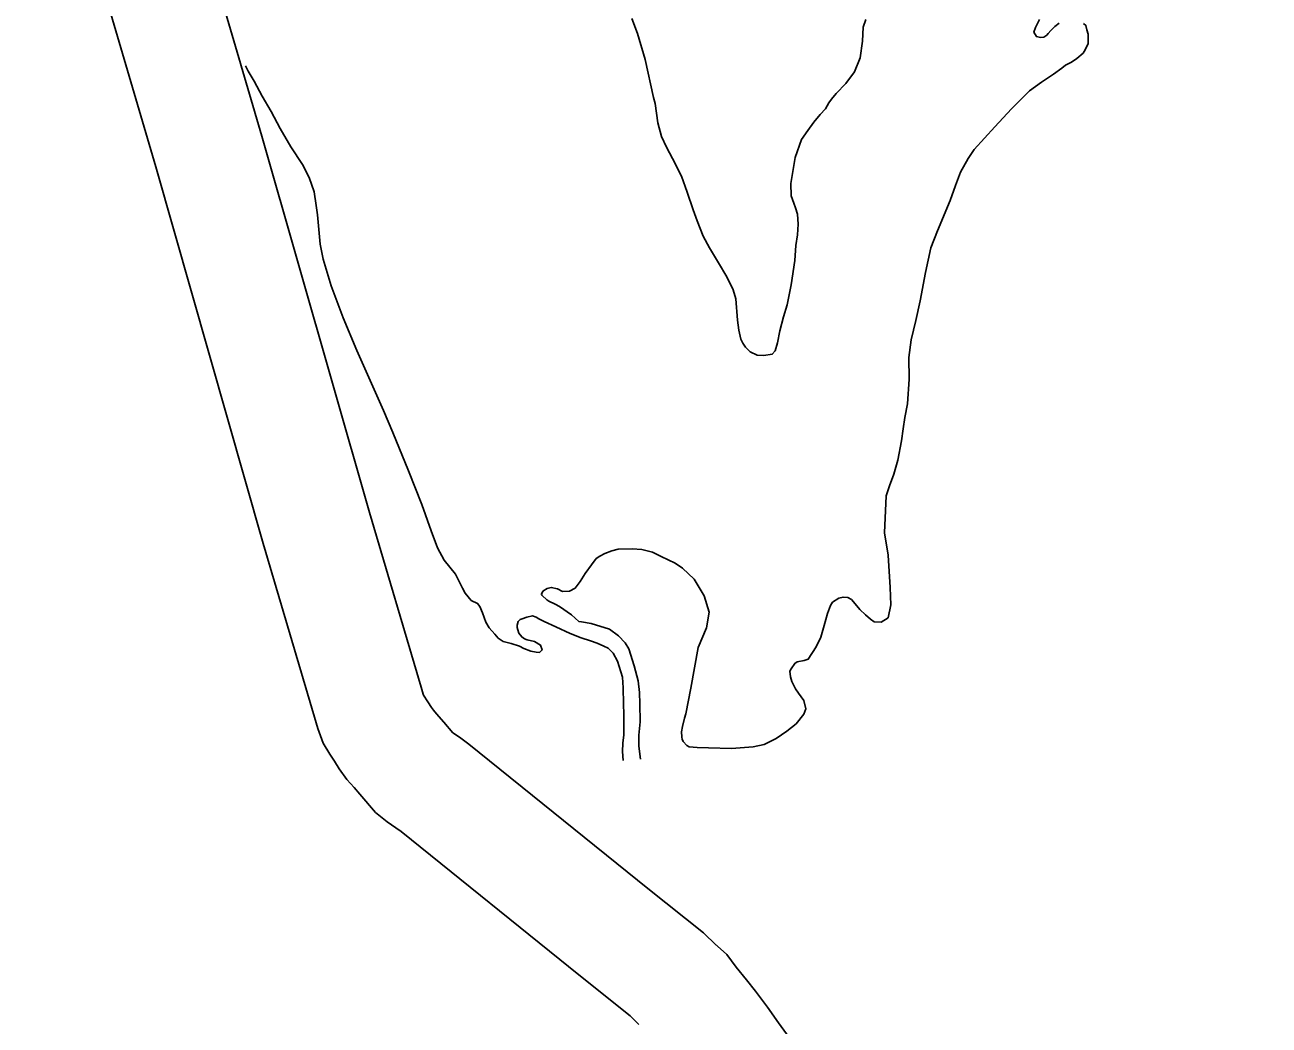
# Model space of a CAD drawing. Extents: x -939622 to -934222, y 1383701 to 1385301.
# Drawn here: x -935601.74 to -935591.61, y 1384264.52 to 1384272.66 of the extents above; entities that cross this region are included whole.
import ezdxf

# ---------------------------------------------------------------- set-up
doc = ezdxf.new("R2010")
doc.units = 0
doc.layers.add('10', color=7, linetype='Continuous')
doc.layers.add('9', color=7, linetype='Continuous')

msp = doc.modelspace()

# ---------------------------------------------------------------- linework, layer by layer
at = {"layer": '10'}
for points in [[(-935601.883, 1384275.723), (-935601.571, 1384274.566), (-935600.671, 1384271.501), (-935599.796, 1384268.438), (-935599.378, 1384267.024), (-935599.353, 1384266.932), (-935599.309, 1384266.814), (-935599.253, 1384266.725), (-935599.216, 1384266.666), (-935599.177, 1384266.606), (-935599.117, 1384266.518), (-935599.056, 1384266.452), (-935599.009, 1384266.398), (-935598.883, 1384266.25), (-935598.789, 1384266.174), (-935598.716, 1384266.125), (-935598.673, 1384266.094), (-935597.229, 1384264.929), (-935596.81, 1384264.595), (-935596.739, 1384264.526)], [(-935600.705, 1384274.81), (-935599.807, 1384271.751), (-935598.932, 1384268.689), (-935598.511, 1384267.268), (-935598.496, 1384267.212), (-935598.491, 1384267.204), (-935598.458, 1384267.151), (-935598.428, 1384267.105), (-935598.411, 1384267.081), (-935598.386, 1384267.053), (-935598.326, 1384266.984), (-935598.253, 1384266.898), (-935598.198, 1384266.861), (-935598.123, 1384266.806), (-935596.666, 1384265.631), (-935596.215, 1384265.271), (-935596.112, 1384265.171)], [(-935596.125, 1384265.184), (-935596.025, 1384265.094), (-935595.948, 1384264.992), (-935595.865, 1384264.887), (-935595.79, 1384264.795), (-935595.693, 1384264.665), (-935595.603, 1384264.539), (-935595.486, 1384264.379), (-935594.683, 1384263.312), (-935593.991, 1384262.333), (-935593.877, 1384262.119), (-935593.649, 1384261.711), (-935593.496, 1384261.453), (-935593.174, 1384260.869), (-935592.2, 1384259.018), (-935591.897, 1384258.412), (-935591.612, 1384257.819)]]:
    msp.add_lwpolyline(points, dxfattribs=at)
at = {"layer": '9'}
for points in [[(-935596.798, 1384272.709), (-935596.752, 1384272.587), (-935596.688, 1384272.376), (-935596.62, 1384272.067), (-935596.606, 1384272.017), (-935596.586, 1384271.861), (-935596.555, 1384271.75), (-935596.516, 1384271.661), (-935596.465, 1384271.569), (-935596.394, 1384271.427)], [(-935596.394, 1384271.427), (-935596.348, 1384271.296), (-935596.298, 1384271.153), (-935596.265, 1384271.064), (-935596.216, 1384270.939), (-935596.165, 1384270.844), (-935596.091, 1384270.72), (-935596.025, 1384270.608), (-935595.973, 1384270.501), (-935595.952, 1384270.429), (-935595.938, 1384270.255), (-935595.926, 1384270.174), (-935595.911, 1384270.099), (-935595.895, 1384270.067), (-935595.873, 1384270.034), (-935595.833, 1384269.996), (-935595.778, 1384269.971), (-935595.724, 1384269.967), (-935595.655, 1384269.978), (-935595.632, 1384270.006), (-935595.613, 1384270.07), (-935595.592, 1384270.167), (-935595.563, 1384270.282), (-935595.533, 1384270.38), (-935595.5, 1384270.541), (-935595.47, 1384270.74), (-935595.462, 1384270.861), (-935595.45, 1384270.949), (-935595.444, 1384271.037), (-935595.45, 1384271.118), (-935595.464, 1384271.169), (-935595.48, 1384271.207), (-935595.5, 1384271.267), (-935595.503, 1384271.366), (-935595.469, 1384271.578), (-935595.416, 1384271.725), (-935595.365, 1384271.799), (-935595.316, 1384271.866), (-935595.264, 1384271.928), (-935595.221, 1384271.975), (-935595.195, 1384272.024), (-935595.172, 1384272.052), (-935595.135, 1384272.098), (-935595.056, 1384272.179), (-935594.984, 1384272.275), (-935594.94, 1384272.388), (-935594.921, 1384272.524), (-935594.916, 1384272.639), (-935594.894, 1384272.7)], [(-935593.319, 1384272.67), (-935593.354, 1384272.645), (-935593.389, 1384272.611), (-935593.409, 1384272.586), (-935593.421, 1384272.574), (-935593.444, 1384272.558), (-935593.471, 1384272.554), (-935593.505, 1384272.562), (-935593.527, 1384272.597), (-935593.513, 1384272.637), (-935593.479, 1384272.701)], [(-935594.696, 1384268.081), (-935594.711, 1384268.343), (-935594.741, 1384268.526), (-935594.727, 1384268.825), (-935594.7, 1384268.907), (-935594.664, 1384269.001), (-935594.632, 1384269.117), (-935594.604, 1384269.272), (-935594.59, 1384269.371), (-935594.575, 1384269.462), (-935594.554, 1384269.574), (-935594.54, 1384269.774), (-935594.543, 1384269.951), (-935594.524, 1384270.094), (-935594.487, 1384270.252), (-935594.45, 1384270.413), (-935594.407, 1384270.643), (-935594.363, 1384270.843), (-935594.31, 1384270.981), (-935594.207, 1384271.228), (-935594.164, 1384271.35), (-935594.122, 1384271.46), (-935594.06, 1384271.57), (-935594.011, 1384271.644), (-935593.843, 1384271.828), (-935593.707, 1384271.974), (-935593.629, 1384272.052), (-935593.562, 1384272.12), (-935593.465, 1384272.19), (-935593.365, 1384272.256), (-935593.298, 1384272.304), (-935593.268, 1384272.329), (-935593.221, 1384272.354), (-935593.177, 1384272.383), (-935593.125, 1384272.427), (-935593.108, 1384272.454), (-935593.085, 1384272.506), (-935593.084, 1384272.558), (-935593.085, 1384272.582), (-935593.095, 1384272.618), (-935593.102, 1384272.653), (-935593.121, 1384272.668)], [(-935599.941, 1384272.325), (-935599.919, 1384272.281), (-935599.871, 1384272.198), (-935599.804, 1384272.077), (-935599.731, 1384271.953), (-935599.657, 1384271.814), (-935599.571, 1384271.666), (-935599.476, 1384271.521), (-935599.421, 1384271.415), (-935599.381, 1384271.299), (-935599.365, 1384271.188), (-935599.354, 1384271.113), (-935599.334, 1384270.872), (-935599.309, 1384270.75), (-935599.244, 1384270.535), (-935599.146, 1384270.273), (-935599.035, 1384270.008), (-935598.927, 1384269.765), (-935598.817, 1384269.521), (-935598.742, 1384269.34), (-935598.614, 1384269.028), (-935598.506, 1384268.754), (-935598.43, 1384268.54), (-935598.377, 1384268.403), (-935598.325, 1384268.302), (-935598.232, 1384268.188), (-935598.196, 1384268.117), (-935598.174, 1384268.075), (-935598.154, 1384268.034), (-935598.104, 1384267.975), (-935598.052, 1384267.95), (-935598.034, 1384267.926), (-935598.011, 1384267.873), (-935597.984, 1384267.798), (-935597.959, 1384267.751), (-935597.912, 1384267.701)], [(-935596.727, 1384266.683), (-935596.74, 1384266.788), (-935596.74, 1384266.878), (-935596.729, 1384266.987), (-935596.731, 1384267.134), (-935596.734, 1384267.225), (-935596.746, 1384267.321), (-935596.777, 1384267.443), (-935596.821, 1384267.58), (-935596.852, 1384267.631), (-935596.905, 1384267.686), (-935596.979, 1384267.741), (-935597.128, 1384267.787), (-935597.206, 1384267.8), (-935597.228, 1384267.802), (-935597.289, 1384267.857), (-935597.385, 1384267.926), (-935597.421, 1384267.943), (-935597.473, 1384267.969), (-935597.489, 1384267.98), (-935597.526, 1384268.015), (-935597.529, 1384268.018), (-935597.532, 1384268.027), (-935597.521, 1384268.049), (-935597.486, 1384268.071), (-935597.453, 1384268.081), (-935597.402, 1384268.068), (-935597.362, 1384268.048), (-935597.305, 1384268.05), (-935597.258, 1384268.075), (-935597.217, 1384268.128), (-935597.178, 1384268.195), (-935597.126, 1384268.263), (-935597.086, 1384268.316), (-935597.056, 1384268.335), (-935597.018, 1384268.357), (-935596.959, 1384268.377), (-935596.908, 1384268.391), (-935596.794, 1384268.395), (-935596.716, 1384268.388), (-935596.628, 1384268.367), (-935596.558, 1384268.333), (-935596.445, 1384268.277), (-935596.386, 1384268.237), (-935596.29, 1384268.149), (-935596.208, 1384268.013), (-935596.167, 1384267.879), (-935596.19, 1384267.752), (-935596.257, 1384267.593), (-935596.317, 1384267.26), (-935596.358, 1384267.053), (-935596.369, 1384267.017), (-935596.385, 1384266.95), (-935596.393, 1384266.905), (-935596.391, 1384266.865), (-935596.391, 1384266.862), (-935596.388, 1384266.845), (-935596.378, 1384266.827), (-935596.35, 1384266.795), (-935596.331, 1384266.783), (-935596.265, 1384266.779), (-935596.172, 1384266.776), (-935595.986, 1384266.77), (-935595.881, 1384266.777), (-935595.809, 1384266.785), (-935595.719, 1384266.803), (-935595.622, 1384266.852), (-935595.537, 1384266.912), (-935595.461, 1384266.971), (-935595.397, 1384267.049), (-935595.381, 1384267.092), (-935595.398, 1384267.16), (-935595.442, 1384267.219), (-935595.464, 1384267.255), (-935595.496, 1384267.314), (-935595.507, 1384267.353), (-935595.511, 1384267.398), (-935595.5, 1384267.419), (-935595.471, 1384267.462), (-935595.451, 1384267.475), (-935595.394, 1384267.486), (-935595.361, 1384267.496), (-935595.296, 1384267.598), (-935595.259, 1384267.677), (-935595.232, 1384267.771), (-935595.206, 1384267.869), (-935595.181, 1384267.933), (-935595.164, 1384267.96), (-935595.114, 1384267.992), (-935595.078, 1384268.002), (-935595.039, 1384267.998), (-935595.011, 1384267.981), (-935594.98, 1384267.948), (-935594.943, 1384267.901), (-935594.896, 1384267.858), (-935594.856, 1384267.823), (-935594.825, 1384267.8), (-935594.768, 1384267.799), (-935594.712, 1384267.834), (-935594.689, 1384267.94), (-935594.696, 1384268.081)], [(-935597.912, 1384267.701), (-935597.884, 1384267.669), (-935597.844, 1384267.64), (-935597.78, 1384267.624), (-935597.71, 1384267.602), (-935597.677, 1384267.585), (-935597.619, 1384267.563), (-935597.574, 1384267.553), (-935597.549, 1384267.55), (-935597.526, 1384267.572), (-935597.539, 1384267.611), (-935597.588, 1384267.64), (-935597.649, 1384267.653), (-935597.67, 1384267.661), (-935597.692, 1384267.678), (-935597.717, 1384267.708), (-935597.724, 1384267.735), (-935597.73, 1384267.755), (-935597.731, 1384267.773), (-935597.723, 1384267.804), (-935597.706, 1384267.819), (-935597.688, 1384267.826), (-935597.652, 1384267.839), (-935597.605, 1384267.85), (-935597.574, 1384267.839), (-935597.553, 1384267.825), (-935597.51, 1384267.802), (-935597.415, 1384267.76), (-935597.299, 1384267.706), (-935597.208, 1384267.67), (-935597.132, 1384267.646), (-935597.08, 1384267.626), (-935597.026, 1384267.604), (-935596.989, 1384267.587), (-935596.949, 1384267.546), (-935596.913, 1384267.481), (-935596.873, 1384267.35), (-935596.867, 1384267.263), (-935596.866, 1384267.133), (-935596.863, 1384267.046), (-935596.863, 1384266.97), (-935596.863, 1384266.88), (-935596.87, 1384266.814), (-935596.874, 1384266.747), (-935596.868, 1384266.672)]]:
    msp.add_lwpolyline(points, dxfattribs=at)

doc.saveas('drawing.dxf')
